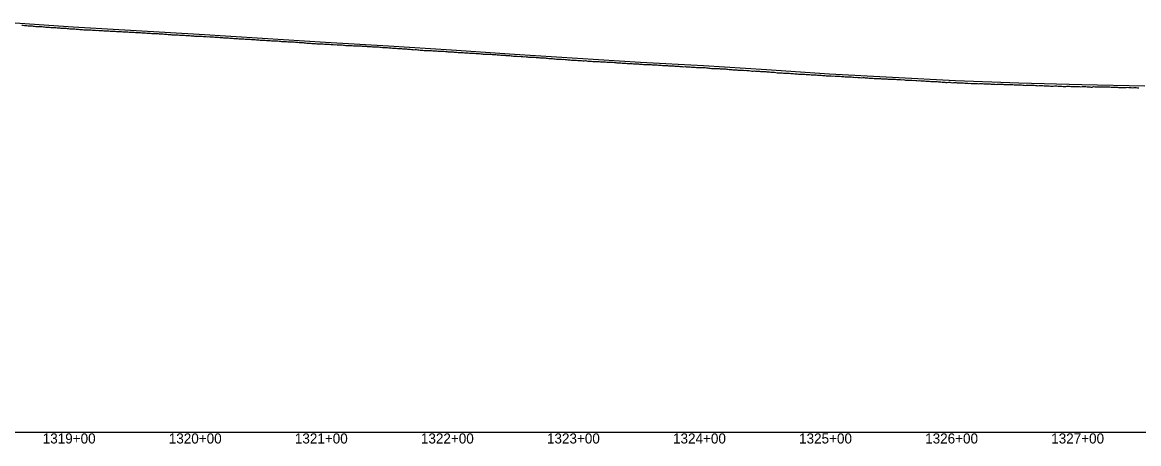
# Model space of a CAD drawing. Extents: x -3793 to 50787, y -1075 to 6138.
# Drawn here: x 19180 to 20066, y 2991 to 3325 of the extents above; entities that cross this region are included whole.
import ezdxf

# ---------------------------------------------------------------- set-up
doc = ezdxf.new("R2010")
doc.units = 0
for name, color, linetype in [('RD_DDB_Profile_EX', 7, 'Continuous'), ('RD_DDB_Profile_PR', 7, 'Continuous'), ('RD_DDB_StaTX', 7, 'Continuous'), ('RD_GPK_Profile_Cell', 7, 'Continuous')]:
    doc.layers.add(name, color=color, linetype=linetype)

msp = doc.modelspace()

# ---------------------------------------------------------------- linework, layer by layer
at = {"layer": 'RD_DDB_Profile_EX'}
for points in [[(19179.658062, 3322.37863), (19180.659115, 3322.30633), (19181.665292, 3322.25676), (19182.658852, 3322.16621), (19183.661351, 3322.075155), (19184.662402, 3321.99368), (19185.661091, 3321.87561), (19186.655821, 3321.90732), (19187.663448, 3321.866845), (19188.658168, 3321.70791), (19189.663207, 3321.598985), (19190.657924, 3321.426775), (19191.664137, 3321.40889), (19192.659111, 3321.377115), (19193.658975, 3321.31894), (19194.660034, 3321.27769), (19195.659901, 3321.237455), (19196.661222, 3321.137025), (19197.661089, 3321.096645), (19198.655767, 3320.96455), (19199.662021, 3320.88825), (19200.656949, 3320.847075)], [(19200.656949, 3320.847075), (19201.66321, 3320.788545), (19202.657874, 3320.68), (19203.65664, 3320.589365), (19204.657707, 3320.506525), (19205.658915, 3320.539765), (19206.659988, 3320.489535), (19207.65877, 3320.381595), (19208.653407, 3320.28183), (19209.659961, 3320.19044), (19210.654841, 3320.114925), (19211.661151, 3320.11533), (19212.656025, 3320.032275), (19213.661276, 3319.94092), (19214.656146, 3319.93249), (19215.657311, 3319.74991), (19216.657335, 3319.69962), (19217.657446, 3319.641825), (19218.658524, 3319.524805), (19219.658634, 3319.542045), (19220.653478, 3319.48378), (19221.658781, 3319.425735), (19222.65466, 3319.367645), (19223.654702, 3319.14201), (19224.649548, 3319.1503), (19225.656131, 3319.10038), (19226.657211, 3318.99187), (19227.652059, 3318.925275), (19228.65864, 3318.841975), (19229.652199, 3318.800345), (19230.654571, 3318.791745), (19231.653386, 3318.742365), (19232.654709, 3318.675345), (19233.657083, 3318.64161), (19234.655895, 3318.64223), (19235.657218, 3318.46674), (19236.650777, 3318.441895), (19237.658405, 3318.342095), (19238.653248, 3318.283835), (19239.653287, 3318.38344), (19240.659867, 3318.25016), (19241.654473, 3318.192055), (19242.655796, 3318.191625), (19243.655901, 3318.108685), (19244.656983, 3317.98362), (19245.65183, 3317.98363), (19246.651864, 3317.94993), (19247.658442, 3317.90001), (19248.654342, 3317.833475), (19249.654374, 3317.73308), (19250.65448, 3317.70883), (19251.654509, 3317.67496), (19252.650412, 3317.63343), (19253.65699, 3317.583535), (19254.651592, 3317.43377), (19255.651629, 3317.41672), (19256.65797, 3317.40884), (19257.653859, 3317.37556), (19258.653896, 3317.28344), (19259.653763, 3317.217835), (19260.655084, 3317.21722), (19261.649684, 3317.225755), (19262.656033, 3317.08433), (19263.650867, 3317.026135), (19264.657222, 3316.96833), (19265.651809, 3316.876755), (19266.653136, 3316.8844), (19267.652993, 3316.885225), (19268.653054, 3316.784835), (19269.647639, 3316.651295), (19270.655266, 3316.585285), (19271.655327, 3316.576755), (19272.655203, 3316.551785), (19273.657539, 3316.50959), (19274.651098, 3316.417725), (19275.657479, 3316.40183), (19276.652285, 3316.34381), (19277.653373, 3316.25163), (19278.653239, 3316.160205), (19279.65456, 3316.15188), (19280.649128, 3316.07807), (19281.655516, 3315.978425), (19282.649076, 3315.92855), (19283.656705, 3315.90253), (19284.650265, 3315.83682), (19285.651354, 3315.802405), (19286.652443, 3315.760785), (19287.652544, 3315.760545), (19288.647097, 3315.61068), (19289.654723, 3315.602985), (19290.648282, 3315.59524), (19291.654699, 3315.472165), (19292.64826, 3315.21115), (19293.650563, 3315.23747), (19294.650425, 3315.24198), (19295.650543, 3315.15683), (19296.646284, 3315.04927), (19297.652709, 3314.965195), (19298.652827, 3314.86466), (19299.655126, 3314.89074), (19300.648686, 3314.85651)], [(19300.648686, 3314.85651), (19301.650006, 3314.805795), (19302.651326, 3314.73926), (19303.646113, 3314.68138), (19304.65152, 3314.555405), (19305.652833, 3314.578515), (19306.654146, 3314.51998), (19307.648947, 3314.461995), (19308.650269, 3314.3694), (19309.650333, 3314.327025), (19310.645151, 3314.28515), (19311.646473, 3314.26834), (19312.653073, 3314.16847), (19313.654387, 3314.051445), (19314.649221, 3313.97683), (19315.649262, 3313.92611), (19316.651626, 3313.833735), (19317.646474, 3313.792055), (19318.647806, 3313.832915), (19319.649137, 3313.73208), (19320.654398, 3313.665635), (19321.649261, 3313.632445), (19322.650585, 3313.631605), (19323.651909, 3313.5478), (19324.64679, 3313.439295), (19325.648123, 3313.338515), (19326.648115, 3313.296525), (19327.649439, 3313.319755), (19328.649553, 3313.203635), (19329.650879, 3313.11995), (19330.652204, 3313.13651), (19331.645763, 3313.05412), (19332.647088, 3313.027125), (19333.648414, 3312.876285), (19334.649739, 3312.843235), (19335.64468, 3312.834345), (19336.651185, 3312.75785), (19337.651124, 3312.666025), (19338.64607, 3312.583895), (19339.647397, 3312.497145), (19340.648725, 3312.45517), (19341.648845, 3312.360205), (19342.650174, 3312.3144), (19343.650091, 3312.28187), (19344.645061, 3312.10913), (19345.651543, 3312.082025), (19346.646511, 3312.082025), (19347.647842, 3311.981235), (19348.647745, 3311.91226), (19349.647876, 3311.831565), (19350.6492, 3311.789945), (19351.650523, 3311.70768), (19352.645515, 3311.69845), (19353.651979, 3311.648575), (19354.651864, 3311.598055), (19355.646591, 3311.48915), (19356.647915, 3311.407015), (19357.642642, 3311.31098), (19358.649101, 3311.220405), (19359.650153, 3311.229265), (19360.645154, 3311.23855), (19361.646209, 3311.17887), (19362.652662, 3311.129015), (19363.646222, 3311.042025), (19364.648721, 3310.991275), (19365.648591, 3310.8874), (19366.64846, 3310.87934), (19367.64978, 3310.81921), (19368.650828, 3310.646905), (19369.645842, 3310.66565), (19370.652018, 3310.64736), (19371.647026, 3310.578695), (19372.646896, 3310.49058), (19373.649403, 3310.3681), (19374.648086, 3310.31597), (19375.650588, 3310.337435), (19376.650449, 3310.23688), (19377.646658, 3310.137075), (19378.65164, 3310.106145), (19379.646382, 3310.069025), (19380.647706, 3310.00877), (19381.646392, 3309.96937), (19382.648892, 3309.937505), (19383.642451, 3309.83767), (19384.650078, 3309.76933), (19385.649945, 3309.609305), (19386.646141, 3309.56891), (19387.651138, 3309.506615), (19388.647322, 3309.556775), (19389.647197, 3309.437575), (19390.645891, 3309.32002), (19391.648384, 3309.27874), (19392.641943, 3309.178915), (19393.649571, 3309.097845), (19394.64313, 3309.11654), (19395.645627, 3309.116145), (19396.644317, 3309.03921), (19397.646809, 3308.988685), (19398.640367, 3308.87032), (19399.646827, 3308.68898), (19400.647878, 3308.68862)], [(19400.647878, 3308.68862), (19401.641438, 3308.64805), (19402.649067, 3308.57987), (19403.642626, 3308.51159), (19404.643946, 3308.42927), (19405.644082, 3308.289405), (19406.646572, 3308.229625), (19407.645269, 3308.23072), (19408.646591, 3308.143005), (19409.641584, 3308.02071), (19410.646617, 3307.980265), (19411.641606, 3307.921055), (19412.64293, 3307.78876), (19413.644218, 3307.739805), (19414.644116, 3307.68002), (19415.64544, 3307.61995), (19416.645571, 3307.57095), (19417.645458, 3307.579565), (19418.640455, 3307.52956), (19419.646916, 3307.42971), (19420.641911, 3307.37971), (19421.642966, 3307.379315), (19422.643095, 3307.30261), (19423.644422, 3307.27019), (19424.643121, 3307.189755), (19425.644441, 3307.057525), (19426.639436, 3307.007525), (19427.645898, 3306.966875), (19428.640618, 3307.00794), (19429.647085, 3306.939665), (19430.642072, 3306.889665), (19431.641966, 3306.7891), (19432.642099, 3306.7308), (19433.643422, 3306.73001), (19434.643553, 3306.69011), (19435.643448, 3306.56193), (19436.639595, 3306.398925), (19437.646063, 3306.321525), (19438.639622, 3306.40339), (19439.646095, 3306.37188), (19440.641075, 3306.26273), (19441.642402, 3306.221025), (19442.641109, 3306.09049), (19443.643586, 3306.04912), (19444.638569, 3306.03078), (19445.643617, 3306.062825), (19446.638596, 3305.981115), (19447.645071, 3305.972135), (19448.640048, 3305.93127), (19449.639952, 3305.84901), (19450.640084, 3305.781605), (19451.64256, 3305.76271), (19452.64127, 3305.686825), (19453.642593, 3305.513095), (19454.637569, 3305.572225), (19455.644046, 3305.531505), (19456.637604, 3305.472585), (19457.645231, 3305.34113), (19458.63879, 3305.218475), (19459.640114, 3305.249675), (19460.638837, 3305.24161), (19461.6413, 3305.181985), (19462.641424, 3305.164945), (19463.641344, 3305.07327), (19464.637447, 3304.9735), (19465.642535, 3304.823865), (19466.643852, 3304.732065), (19467.638819, 3304.763925), (19468.639878, 3304.71793), (19469.641203, 3304.635025), (19470.63992, 3304.55015), (19471.641236, 3304.449465), (19472.643713, 3304.35304), (19473.637272, 3304.303265), (19474.638596, 3304.27997), (19475.638479, 3304.17935), (19476.639782, 3304.098905), (19477.641106, 3304.057475), (19478.640986, 3303.988395), (19479.637159, 3304.010745), (19480.63704, 3303.87869), (19481.643493, 3303.71612), (19482.638499, 3303.6568), (19483.63955, 3303.578435), (19484.640873, 3303.54646), (19485.634432, 3303.518415), (19486.640876, 3303.3498), (19487.643382, 3303.308515), (19488.636941, 3303.23698), (19489.638264, 3303.07676), (19490.639309, 3302.985875), (19491.634345, 3303.03587), (19492.640773, 3303.045505), (19493.640613, 3302.864075), (19494.636857, 3302.814225), (19495.636698, 3302.744645), (19496.638019, 3302.70361), (19497.638164, 3302.613895), (19498.639207, 3302.484835), (19499.640528, 3302.45512), (19500.634087, 3302.464975)], [(19500.634087, 3302.464975), (19501.635408, 3302.40294), (19502.641537, 3302.3937), (19503.636596, 3302.293695), (19504.637917, 3302.23329), (19505.638954, 3302.16343), (19506.632514, 3302.063625), (19507.635068, 3302.00215), (19508.639948, 3301.96216), (19509.636252, 3301.86231), (19510.636058, 3301.872735), (19511.638617, 3301.791835), (19512.632175, 3301.733065), (19513.638283, 3301.69357), (19514.63336, 3301.71311), (19515.639475, 3301.57344), (19516.634546, 3301.513695), (19517.640666, 3301.38521), (19518.634227, 3301.3548), (19519.636771, 3301.31387), (19520.635419, 3301.265065), (19521.637957, 3301.30477), (19522.63661, 3301.032825), (19523.637649, 3301.07299), (19524.637802, 3300.97356), (19525.632566, 3300.88333), (19526.633889, 3300.832905), (19527.633752, 3300.79569), (19528.635075, 3300.80685), (19529.634938, 3300.677265), (19530.634788, 3300.63615), (19531.636125, 3300.606005), (19532.635981, 3300.564985), (19533.632196, 3300.52456), (19534.637174, 3300.34357), (19535.631919, 3300.31563), (19536.638367, 3300.337645), (19537.631928, 3300.143905), (19538.634428, 3300.156065), (19539.63312, 3300.088305), (19540.629296, 3299.947795), (19541.634313, 3299.888805), (19542.629041, 3299.87993), (19543.635506, 3299.748525), (19544.630229, 3299.771275), (19545.63155, 3299.525955), (19546.631417, 3299.44016), (19547.63131, 3299.489595), (19548.632604, 3299.49977), (19549.632504, 3299.32673), (19550.633792, 3299.318365), (19551.633698, 3299.31765), (19552.628408, 3299.154595), (19553.634892, 3299.18201), (19554.629597, 3299.14144), (19555.636086, 3299.091585), (19556.631048, 3298.941585), (19557.630914, 3298.851745), (19558.632235, 3298.819065), (19559.625794, 3298.778165), (19560.632292, 3298.60136), (19561.633347, 3298.56001), (19562.628303, 3298.560015), (19563.634798, 3298.510135), (19564.629491, 3298.419385), (19565.630813, 3298.36884), (19566.629552, 3298.28389), (19567.632, 3298.07819), (19568.626953, 3298.001265), (19569.632059, 3297.951545), (19570.627007, 3297.860495), (19571.628068, 3297.769165), (19572.628194, 3297.73764), (19573.628126, 3297.669395), (19574.630578, 3297.73299), (19575.630703, 3297.692865), (19576.630633, 3297.492295), (19577.626715, 3297.46041), (19578.631826, 3297.51066), (19579.626772, 3297.45173), (19580.627833, 3297.37449), (19581.627958, 3297.10219), (19582.629282, 3297.09257), (19583.622841, 3297.14273), (19584.630468, 3297.057425), (19585.6304, 3297.006665), (19586.62535, 3297.015625), (19587.631593, 3296.90733), (19588.626536, 3296.734085), (19589.62786, 3296.724315), (19590.627723, 3296.599125), (19591.629046, 3296.51596), (19592.622605, 3296.46617), (19593.629109, 3296.45744), (19594.625172, 3296.466595), (19595.625115, 3296.28376), (19596.625237, 3296.208115), (19597.626301, 3296.125405), (19598.627624, 3296.051435), (19599.626368, 3296.06126), (19600.628811, 3295.99297)], [(19600.628811, 3295.99297), (19601.622369, 3295.86985), (19602.628876, 3295.78992), (19603.624934, 3295.593475), (19604.624879, 3295.56968), (19605.625001, 3295.508385), (19606.626065, 3295.590105), (19607.621004, 3295.411175), (19608.627252, 3295.352745), (19609.628575, 3295.38427), (19610.622134, 3295.28112), (19611.629761, 3295.11709), (19612.62332, 3295.03499), (19613.624644, 3294.877305), (19614.624507, 3294.856285), (19615.62583, 3294.793605), (19616.619389, 3294.752625), (19617.627016, 3294.78528), (19618.620575, 3294.620705), (19619.623015, 3294.602585), (19620.621762, 3294.54477), (19621.623085, 3294.49404), (19622.617753, 3294.55039), (19623.624271, 3294.33575), (19624.624222, 3294.26164), (19625.620265, 3294.23534), (19626.626781, 3294.317885), (19627.621446, 3294.168325), (19628.622777, 3293.93509), (19629.621526, 3293.89497), (19630.623959, 3293.90044), (19631.617516, 3293.900675), (19632.624036, 3293.74474), (19633.618697, 3293.69509), (19634.620028, 3293.767955), (19635.618781, 3293.68439), (19636.621209, 3293.60105), (19637.62117, 3293.591435), (19638.62239, 3293.41048), (19639.622358, 3293.35095), (19640.617278, 3293.44219), (19641.623545, 3293.369105), (19642.618459, 3293.24294), (19643.618426, 3293.200855), (19644.61964, 3293.161055), (19645.619614, 3293.04522), (19646.615625, 3293.086695), (19647.620801, 3293.060955), (19648.61571, 3293.010965), (19649.671297, 3292.916785), (19650.689296, 3292.834695), (19651.690555, 3292.586475), (19652.692236, 3292.63569), (19653.69349, 3292.6735), (19654.693712, 3292.51692), (19655.696415, 3292.443), (19656.689895, 3292.40755), (19657.691569, 3292.388665), (19658.692812, 3292.365085), (19659.693003, 3292.164385), (19660.69572, 3292.11373), (19661.689201, 3291.98207), (19662.691928, 3291.922385), (19663.692102, 3291.96258), (19664.694837, 3291.875105), (19665.694994, 3291.914985), (19666.689547, 3291.856345), (19667.691218, 3291.732945), (19668.692443, 3291.7731), (19669.69411, 3291.59072), (19670.695329, 3291.571425), (19671.688811, 3291.521675), (19672.691571, 3291.36144), (19673.696408, 3291.35252), (19674.699163, 3291.30163), (19675.699272, 3291.219665), (19676.694307, 3291.219655), (19677.695518, 3291.22863), (19678.695613, 3291.177825), (19679.698382, 3291.086675), (19680.691866, 3290.8869), (19681.699341, 3290.90649), (19682.692825, 3290.978025), (19683.695598, 3290.92727), (19684.693783, 3290.84777), (19685.69544, 3290.76812), (19686.690034, 3290.718675), (19687.696398, 3290.59981), (19688.690988, 3290.519435), (19689.697357, 3290.579125), (19690.690841, 3290.569885), (19691.693605, 3290.50004), (19692.691799, 3290.3112), (19693.694559, 3290.27932), (19694.692758, 3290.3214), (19695.694414, 3290.27029), (19696.688995, 3290.09913), (19697.695373, 3290.07105), (19698.689949, 3290.0716), (19699.696332, 3290.04994), (19700.689815, 3289.984595)], [(19700.689815, 3289.984595), (19701.691029, 3289.740295), (19702.690774, 3289.741465), (19703.69199, 3289.700325), (19704.687003, 3289.53774), (19705.691864, 3289.563385), (19706.687957, 3289.44164), (19707.692829, 3289.38276), (19708.695565, 3289.413335), (19709.689049, 3289.354275), (19710.696525, 3289.236245), (19711.690009, 3289.16439), (19712.696406, 3289.133145), (19713.69097, 3289.092905), (19714.692624, 3288.954725), (19715.687188, 3288.9146), (19716.693584, 3288.8963), (19717.687069, 3288.846585), (19718.689804, 3288.854945), (19719.689938, 3288.84467), (19720.689249, 3288.75605), (19721.6909, 3288.754835), (19722.685465, 3288.50544), (19723.686684, 3288.50483), (19724.693079, 3288.36434), (19725.687644, 3288.26491), (19726.687779, 3288.17332), (19727.690514, 3288.141205), (19728.689824, 3288.183605), (19729.689959, 3287.96996), (19730.686041, 3287.970175), (19731.686176, 3287.97297), (19732.692139, 3288.05516), (19733.688219, 3287.792535), (19734.688354, 3287.75109), (19735.682923, 3287.72371), (19736.684576, 3287.74462), (19737.690533, 3287.704775), (19738.685102, 3287.6461), (19739.685232, 3287.67651), (19740.681321, 3287.291955), (19741.6862, 3287.2109), (19742.687411, 3287.201175), (19743.682416, 3287.10117), (19744.683629, 3287.09139), (19745.682949, 3287.13377), (19746.684595, 3287.04559), (19747.685807, 3286.863605), (19748.679294, 3286.804555), (19749.686775, 3286.795815), (19750.681342, 3286.82419), (19751.679586, 3286.6757), (19752.682305, 3286.54335), (19753.680554, 3286.689895), (19754.681772, 3286.60756), (19755.682582, 3286.44561), (19756.676068, 3286.42769), (19757.682071, 3286.17357), (19758.677031, 3286.04648), (19759.681988, 3286.08787), (19760.678416, 3286.17452), (19761.678144, 3286.05307), (19762.683535, 3286.00299), (19763.678483, 3285.952995), (19764.684918, 3285.96219), (19765.679863, 3285.739025), (19766.678552, 3285.689995), (19767.680202, 3285.65686), (19768.67993, 3285.607965), (19769.68054, 3285.594155), (19770.680273, 3285.563515), (19771.675209, 3285.472405), (19772.681651, 3285.340375), (19773.675552, 3285.25458), (19774.681995, 3285.09919), (19775.676929, 3285.0992), (19776.676645, 3285.0828), (19777.677273, 3284.840275), (19778.678435, 3284.782505), (19779.680099, 3284.722515), (19780.678783, 3284.756), (19781.673708, 3284.75601), (19782.680155, 3284.66508), (19783.675078, 3284.473895), (19784.680504, 3284.47383), (19785.675427, 3284.459075), (19786.677096, 3284.331515), (19787.676797, 3284.33289), (19788.677441, 3284.33146), (19789.679106, 3284.19818), (19790.674049, 3284.107115), (19791.680483, 3284.057305), (19792.67439, 3283.98026), (19793.676061, 3283.92012), (19794.677731, 3283.80513), (19795.676397, 3283.68303), (19796.679548, 3283.577635), (19797.681225, 3283.630815), (19798.676201, 3283.58995), (19799.681552, 3283.498985), (19800.676529, 3283.476395)], [(19800.676529, 3283.476395), (19801.677767, 3283.384975), (19802.679002, 3283.36602), (19803.677215, 3283.29508), (19804.678448, 3283.37627), (19805.681181, 3283.0938), (19806.675722, 3283.044305), (19807.680631, 3283.00387), (19808.675171, 3282.986135), (19809.677902, 3282.967045), (19810.678072, 3282.925305), (19811.677355, 3282.909045), (19812.678588, 3282.776645), (19813.680253, 3282.725505), (19814.674797, 3282.676065), (19815.676029, 3282.634675), (19816.67531, 3282.60015), (19817.676979, 3282.394555), (19818.67821, 3282.34404), (19819.677496, 3282.39574), (19820.677669, 3282.235835), (19821.6737, 3282.186125), (19822.679682, 3282.145915), (19823.673164, 3282.18709), (19824.674397, 3282.054705), (19825.675163, 3281.897095), (19826.676402, 3281.88755), (19827.669883, 3281.88779), (19828.675884, 3281.88851), (19829.67859, 3281.88364), (19830.672072, 3281.83396), (19831.678077, 3281.793875), (19832.672601, 3281.6124), (19833.679036, 3281.471565), (19834.673556, 3281.38103), (19835.674795, 3281.594755), (19836.674092, 3281.408795), (19837.675751, 3281.366745), (19838.670264, 3281.2406), (19839.676708, 3281.16428), (19840.670191, 3281.08222), (19841.671432, 3281.140495), (19842.671148, 3281.00935), (19843.672391, 3280.92357), (19844.672105, 3280.848735), (19845.673349, 3280.798025), (19846.675005, 3280.879005), (19847.674308, 3280.831455), (19848.675964, 3280.7476), (19849.670469, 3280.707015), (19850.675493, 3280.64632), (19851.671423, 3280.316625), (19852.67165, 3280.374445), (19853.672377, 3280.391385), (19854.67261, 3280.390285), (19855.668535, 3280.266825), (19856.673571, 3280.09343), (19857.667055, 3280.13498), (19858.674531, 3280.116215), (19859.668016, 3280.125215), (19860.675492, 3280.069005), (19861.668976, 3279.86067), (19862.671637, 3279.859715), (19863.669937, 3279.904375), (19864.672593, 3279.895025), (19865.670897, 3279.888), (19866.672149, 3279.571635), (19867.671858, 3279.614215), (19868.666327, 3279.514655), (19869.667987, 3279.529655), (19870.666303, 3279.556025), (19871.667956, 3279.604685), (19872.668636, 3279.523475), (19873.668917, 3279.264765), (19874.668617, 3279.265915), (19875.670273, 3279.34747), (19876.669575, 3279.308165), (19877.671232, 3279.223625), (19878.666088, 3279.248455), (19879.671216, 3278.99904), (19880.666068, 3278.865815), (19881.672179, 3278.858335), (19882.667025, 3278.825025), (19883.673531, 3278.75857), (19884.667016, 3278.833875), (19885.669641, 3278.724635), (19886.66933, 3278.67616), (19887.662812, 3278.726435), (19888.66934, 3278.526665), (19889.66517, 3278.493895), (19890.670379, 3278.4526), (19891.665248, 3278.468955), (19892.666954, 3278.450715), (19893.665329, 3278.335715), (19894.667989, 3278.393385), (19895.668333, 3278.358705), (19896.668094, 3278.151435), (19897.669874, 3278.02508), (19898.664446, 3277.96699), (19899.671075, 3278.133545), (19900.666042, 3277.924925)], [(19900.666042, 3277.924925), (19901.671306, 3277.84172), (19902.667242, 3277.725035), (19903.669034, 3277.67344), (19904.667503, 3277.716505), (19905.66937, 3277.78982), (19906.664037, 3277.614525), (19907.670736, 3277.40641), (19908.664423, 3277.42232), (19909.672103, 3277.19768), (19910.66579, 3277.197415), (19911.66865, 3277.18756), (19912.667185, 3277.09706), (19913.66873, 3277.11291), (19914.663907, 3277.153695), (19915.670263, 3277.153695), (19916.665445, 3277.04253), (19917.666992, 3276.86698), (19918.673741, 3276.875145), (19919.66751, 3277.048325), (19920.675304, 3276.9243), (19921.669157, 3276.776495), (19922.670767, 3276.713035), (19923.670858, 3276.745705), (19924.672465, 3276.7028), (19925.66779, 3276.674665), (19926.674164, 3276.6244), (19927.674261, 3276.46092), (19928.673963, 3276.54394), (19929.672679, 3276.357015), (19930.666134, 3276.308125), (19931.665887, 3276.3499), (19932.666059, 3276.317705), (19933.66581, 3276.256805), (19934.670772, 3276.332495), (19935.670526, 3276.33345), (19936.670721, 3276.26823), (19937.663776, 3276.078655), (19938.66262, 3276.06178), (19939.663858, 3276.09626), (19940.662704, 3276.12089), (19941.662949, 3276.08676), (19942.667605, 3276.047695), (19943.667845, 3275.972395), (19944.667715, 3275.85665), (19945.661217, 3275.88289), (19946.661141, 3275.916525), (19947.661064, 3275.8919), (19948.660988, 3275.792295), (19949.665746, 3275.74454), (19950.664328, 3275.795245), (19951.665204, 3275.746005), (19952.665163, 3275.545185), (19953.658307, 3275.62879), (19954.657934, 3275.739), (19955.657951, 3275.60517), (19956.657968, 3275.598955), (19957.661548, 3275.68531), (19958.662489, 3275.543735), (19959.655601, 3275.49549), (19960.660538, 3275.405225), (19961.660274, 3275.29454), (19962.653453, 3275.472515), (19963.658468, 3275.508765), (19964.658577, 3275.35498), (19965.651367, 3275.322745), (19966.656398, 3275.1548), (19967.656507, 3275.07715), (19968.655459, 3275.12303), (19969.654453, 3275.12284), (19970.654656, 3275.14278), (19971.653651, 3275.139265), (19972.653857, 3275.074135), (19973.652865, 3274.860355), (19974.651013, 3274.792205), (19975.652049, 3274.73463), (19976.657249, 3274.76472), (19977.649343, 3274.872975), (19978.650465, 3274.87252), (19979.655737, 3274.83838), (19980.647832, 3274.796745), (19981.64813, 3274.79585), (19982.654225, 3274.81149), (19983.647459, 3274.60411), (19984.651648, 3274.57589), (19985.652842, 3274.46994), (19986.653236, 3274.633995), (19987.648312, 3274.616915), (19988.655742, 3274.56337), (19989.650822, 3274.56113), (19990.651215, 3274.35273), (19991.653294, 3274.34851), (19992.653716, 3274.42475), (19993.655077, 3274.481095), (19994.656334, 3274.371835), (19995.657717, 3274.15148), (19996.658911, 3274.21173), (19997.660316, 3274.226525), (19998.654596, 3274.27338), (19999.662874, 3274.278775), (20000.657167, 3274.26737)], [(20000.657167, 3274.26737), (20001.658708, 3274.17421), (20002.65985, 3274.17676), (20003.661413, 3274.225215), (20004.668334, 3274.15479), (20005.664076, 3273.844395), (20006.664224, 3273.84339), (20007.666696, 3273.960785), (20008.666864, 3273.982185), (20009.662742, 3274.069605), (20010.669612, 3273.983195), (20011.665506, 3273.775755), (20012.673877, 3273.751165), (20013.67295, 3273.79965), (20014.670007, 3273.74524), (20015.675604, 3273.76257), (20016.672739, 3273.750285), (20017.671834, 3273.788535), (20018.671898, 3273.74997), (20019.669156, 3273.651305), (20020.675742, 3273.731385), (20021.674172, 3273.8135), (20022.668358, 3273.77219), (20023.673329, 3273.72249), (20024.671793, 3273.6633), (20025.671911, 3273.67394), (20026.676995, 3273.685965), (20027.669658, 3273.363775), (20028.668181, 3273.34412), (20029.668286, 3273.73817), (20030.673383, 3273.61731), (20031.671906, 3273.520535), (20032.665733, 3273.631645), (20033.670933, 3273.519975), (20034.671121, 3273.44022), (20035.66861, 3273.51233), (20036.673818, 3273.56206), (20037.667698, 3273.54231), (20038.667879, 3273.662575), (20039.67309, 3273.6219), (20040.671743, 3273.573175), (20041.665714, 3273.524495), (20042.671459, 3273.522845), (20043.670172, 3273.391205), (20044.668885, 3273.282665), (20045.667598, 3273.283705), (20046.669728, 3273.300175), (20047.668436, 3273.25114), (20048.673777, 3273.192955), (20049.667848, 3273.16283), (20050.669199, 3273.090125), (20051.672564, 3273.06954), (20052.672753, 3273.035815), (20053.667535, 3273.03732), (20054.672466, 3273.108105), (20055.673797, 3273.15778), (20056.665879, 3273.20782), (20057.672047, 3273.147055), (20058.672301, 3273.074365), (20059.667197, 3272.97352), (20060.672193, 3272.90428), (20061.672, 3273.02331), (20062.672227, 3273.080835), (20063.67189, 3273.14272), (20064.672147, 3272.860375), (20065.672015, 3272.839105)]]:
    msp.add_lwpolyline(points, dxfattribs=at)
at = {"layer": 'RD_DDB_Profile_PR'}
msp.add_lwpolyline([(19170.37, 3324.65), (19220.37, 3321.1005), (19270.37, 3318.204), (19320.37, 3315.2845), (19370.37, 3312.2525), (19420.37, 3308.9935), (19470.37, 3306.1735), (19520.37, 3302.878), (19570.37, 3299.4845), (19620.37, 3296.1595), (19670.37, 3293.178), (19720.37, 3290.3845), (19770.37, 3287.173), (19820.37, 3283.8855), (19870.37, 3281.148), (19920.37, 3278.5625), (19970.37, 3276.737), (20020.37, 3275.3065), (20070.37, 3274.435)], dxfattribs=at)
at = {"layer": 'RD_GPK_Profile_Cell'}
msp.add_line((1000, 3000), (46549.603806, 3000), dxfattribs=at)

# ---------------------------------------------------------------- texts
at = {"layer": 'RD_DDB_StaTX'}
for s, p in [('1319+00', (19196.161484, 2991)), ('1319+00', (19196.165471, 2991)), ('1320+00', (19296.161484, 2991)), ('1320+00', (19296.165471, 2991)), ('1321+00', (19396.161484, 2991)), ('1321+00', (19396.165471, 2991)), ('1322+00', (19496.161484, 2991)), ('1322+00', (19496.165471, 2991)), ('1323+00', (19596.161484, 2991)), ('1323+00', (19596.165471, 2991)), ('1324+00', (19696.161484, 2991)), ('1324+00', (19696.165471, 2991)), ('1325+00', (19796.161484, 2991)), ('1325+00', (19796.165471, 2991)), ('1326+00', (19896.161484, 2991)), ('1326+00', (19896.165471, 2991)), ('1327+00', (19996.161484, 2991)), ('1327+00', (19996.165471, 2991))]:
    msp.add_text(s, height=8, dxfattribs=at).set_placement(p)

doc.saveas('drawing.dxf')
